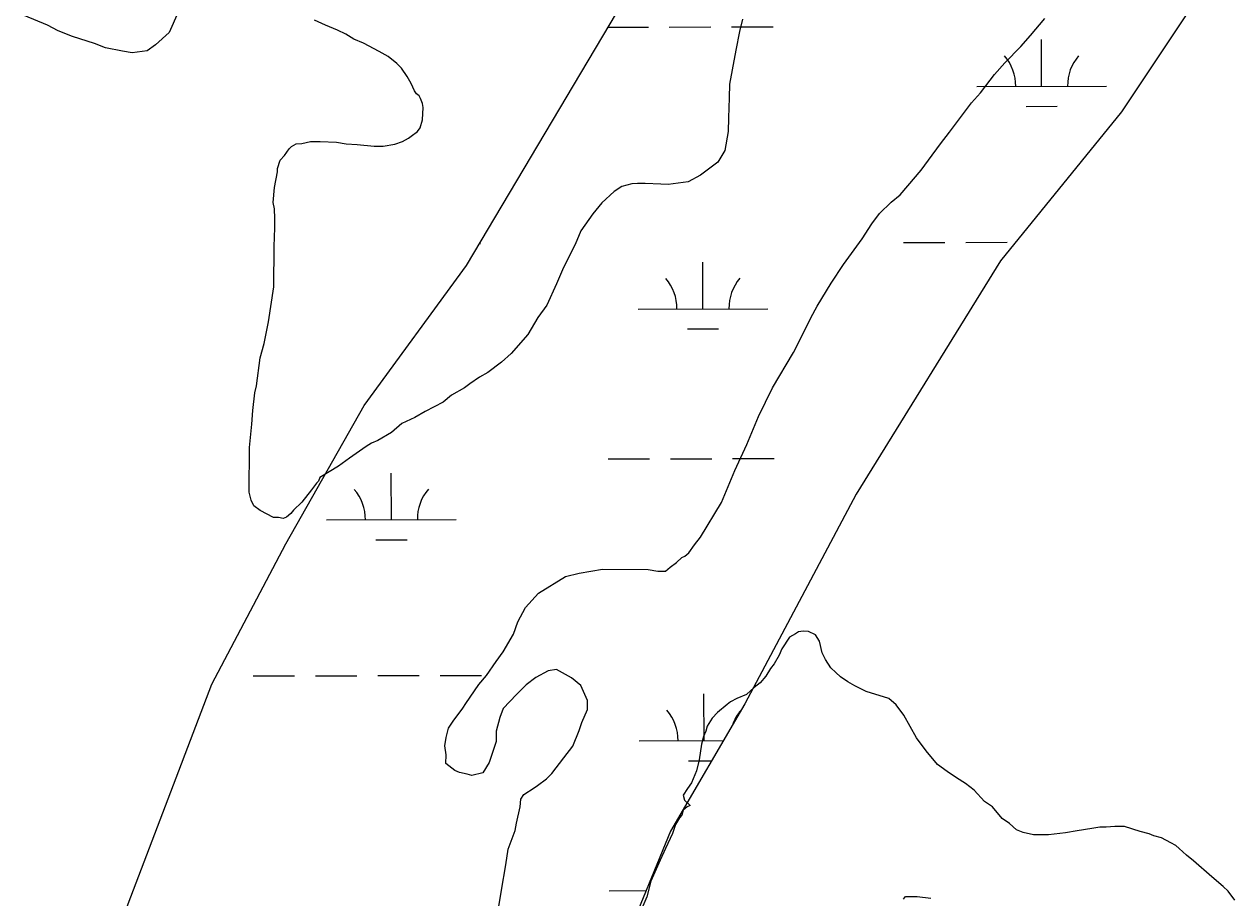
# Model space of a CAD drawing. Extents: x 3355677 to 3393573, y 612928 to 638357.
# Drawn here: x 3372449 to 3373382, y 625954 to 626627 of the extents above; entities that cross this region are included whole.
import ezdxf

# ---------------------------------------------------------------- set-up
doc = ezdxf.new("R2010")
doc.units = 0
doc.layers.add('V-SITE-VEGE', color=7, linetype='Continuous')
doc.layers.add('V-WETL-SWMP', color=7, linetype='Continuous')

msp = doc.modelspace()

# ---------------------------------------------------------------- linework, layer by layer
at = {"layer": 'V-SITE-VEGE'}
for points in [[(3372568, 626636.8), (3372561, 626621.04), (3372550.36, 626611.64), (3372543.99, 626606.95), (3372532.36, 626605.47), (3372524.99, 626606.59), (3372511.83, 626609.35), (3372503.42, 626612.59), (3372486.59, 626618.02), (3372475.55, 626622.34), (3372467.15, 626626.64), (3372449.28, 626634.19)], [(3372663.2, 626259.28), (3372656.81, 626253.01), (3372654.68, 626250.39), (3372651.49, 626247.78), (3372648.85, 626246.75), (3372645.16, 626247.31), (3372641.46, 626247.34), (3372630.96, 626252.71), (3372626.25, 626256.45), (3372624.18, 626260.69), (3372622.65, 626267.03), (3372622.97, 626301.32), (3372624.71, 626319.24), (3372625.33, 626329.78), (3372627.04, 626343.48), (3372628.15, 626348.75), (3372630.98, 626370.35), (3372634.25, 626381.4), (3372637.56, 626398.25), (3372641.5, 626425.12), (3372641.79, 626456.24), (3372642.44, 626470.48), (3372642.51, 626477.86), (3372642.05, 626485.25), (3372641.04, 626490.01), (3372642.2, 626501.6), (3372644.42, 626513.72), (3372644.45, 626516.35), (3372646.61, 626522.66), (3372649.81, 626526.33), (3372653.55, 626531.57), (3372655.15, 626533.14), (3372658.86, 626535.21), (3372663.08, 626535.7), (3372669.96, 626537.22), (3372677.34, 626537.15), (3372690, 626536.51), (3372697.37, 626535.39), (3372705.81, 626534.78), (3372718.98, 626533.61), (3372725.84, 626533.55), (3372734.82, 626535.05), (3372740.64, 626537.1), (3372745.42, 626539.7), (3372747.54, 626541.26), (3372752.32, 626544.91), (3372754.45, 626547.53), (3372756.09, 626553.84), (3372756.71, 626563.33), (3372756.21, 626566.5), (3372754.66, 626570.21), (3372753.62, 626572.33), (3372751.53, 626573.93), (3372749.97, 626576.06), (3372747.38, 626581.88), (3372744.27, 626587.19), (3372740.1, 626593.56), (3372736.44, 626597.28), (3372729.64, 626602.62), (3372722.81, 626606.37), (3372710.74, 626612.81), (3372703.38, 626616.05), (3372697.08, 626619.8), (3372690.78, 626623.02), (3372681.32, 626626.8), (3372672.92, 626630.57)], [(3373002.63, 626631.25), (3373000.43, 626621.78), (3372997.66, 626607.56), (3372994.89, 626592.29), (3372992.68, 626581.23), (3372992.58, 626570.68), (3372991.91, 626555.39), (3372991.82, 626544.84), (3372989.04, 626530.09), (3372983.69, 626521.17), (3372970.41, 626511.27), (3372960.87, 626506.08), (3372945.55, 626504.11), (3372939.75, 626504.16), (3372927.62, 626504.8), (3372921.82, 626504.86), (3372917.59, 626504.37), (3372909.66, 626502.33), (3372903.83, 626498.69), (3372894.25, 626489.81), (3372887.32, 626481.43), (3372878.23, 626468.33), (3372873.91, 626457.82), (3372864.78, 626439.96), (3372859.39, 626427.35), (3372851.86, 626411.07), (3372844.91, 626401.64), (3372837.41, 626388.52), (3372824.61, 626373.86), (3372817.17, 626367.07), (3372806.54, 626359.26), (3372800.18, 626355.62), (3372792.75, 626350.41), (3372788.5, 626347.29), (3372778.43, 626341.58), (3372772.05, 626336.36), (3372758.27, 626329.1), (3372750.31, 626324.42), (3372740.25, 626319.77), (3372732.27, 626312.98), (3372721.66, 626306.75), (3372716.9, 626304.68), (3372712.65, 626302.08), (3372699.91, 626293.23), (3372691.41, 626286.98), (3372677.09, 626278.14), (3372676.01, 626275.51), (3372674.41, 626273.95), (3372672.28, 626270.8), (3372670.67, 626268.71), (3372663.2, 626259.28)], [(3372794.22, 626048.66), (3372790.54, 626049.75), (3372784.74, 626050.85), (3372781.06, 626052.47), (3372774.26, 626057.81), (3372774.32, 626064.66), (3372773.33, 626071.53), (3372774.44, 626077.85), (3372776.09, 626085.22), (3372779.83, 626090.46), (3372787.3, 626100.41), (3372789.45, 626104.09), (3372799.61, 626118.77), (3372805.47, 626125.57), (3372812.96, 626136.58), (3372818.3, 626143.92), (3372826.33, 626157.56), (3372829.59, 626167.03), (3372835.49, 626178.05), (3372845.61, 626189.04), (3372866.3, 626202.04), (3372876.88, 626204.58), (3372894.84, 626207.58), (3372930.18, 626207.26), (3372937.56, 626206.13), (3372943.36, 626206.08), (3372947.08, 626209.21), (3372951.86, 626212.86), (3372956.12, 626216.52), (3372958.24, 626217.55), (3372961.43, 626220.16), (3372965.7, 626226.45), (3372970.5, 626232.21), (3372986.57, 626258.97), (3372996.82, 626283.67), (3373005.97, 626303.63), (3373015.13, 626325.18), (3373025.89, 626347.23), (3373041.96, 626374.52), (3373048.94, 626388.17), (3373055.39, 626401.3), (3373060.22, 626410.22), (3373070.94, 626428.06), (3373080.56, 626442.22), (3373094.98, 626462.13), (3373102.47, 626473.67), (3373108.35, 626481.53), (3373117.4, 626490.41), (3373124.31, 626496.15), (3373130.17, 626502.96), (3373140.31, 626515), (3373146.18, 626522.86), (3373155.26, 626535.44), (3373162.2, 626544.34), (3373179.29, 626566.87), (3373186.22, 626574.72), (3373196.9, 626588.86), (3373204.89, 626597.76), (3373217.14, 626610.31), (3373224.6, 626618.68), (3373235.8, 626631.77)], [(3373066.71, 626137.96), (3373064.12, 626143.26), (3373062.09, 626152.25), (3373058.97, 626157.02), (3373053.72, 626159.71), (3373049.5, 626159.75), (3373045.8, 626159.25), (3373043.68, 626157.69), (3373038.9, 626155.09), (3373033.02, 626146.18), (3373030.87, 626141.45), (3373027.11, 626134.63), (3373024.44, 626130.96), (3373020.7, 626125.19), (3373016.43, 626119.96), (3373011.65, 626116.31), (3373005.8, 626111.09), (3372998.38, 626107.99), (3372993.61, 626105.39), (3372990.96, 626103.31), (3372983.51, 626097.05), (3372979.25, 626092.86), (3372975.5, 626086.57), (3372974.42, 626082.89), (3372972.79, 626078.68), (3372971.16, 626072.89), (3372969.47, 626060.77), (3372967.28, 626052.35), (3372963.5, 626042.89), (3372960.3, 626038.7), (3372957.08, 626033.45), (3372958.11, 626029.75), (3372962.29, 626025.5), (3372960.17, 626024.46), (3372956.98, 626021.85), (3372955.89, 626018.17), (3372954.29, 626016.07), (3372951.08, 626010.83), (3372948.9, 626003.99), (3372943.52, 625992.43), (3372939.22, 625983.5), (3372932.21, 625967.21), (3372928.94, 625955.11), (3372921.39, 625937.24)], [(3373382.06, 625952.56), (3373376.85, 625959.47), (3373373.19, 625963.19), (3373364.29, 625970.66), (3373350.16, 625982.92), (3373344.92, 625987.19), (3373339.17, 625992.52), (3373336.55, 625994.65), (3373332.87, 625996.8), (3373325.52, 626000.56), (3373319.74, 626002.19), (3373316.06, 626003.81), (3373309.22, 626005.45), (3373297.12, 626009.26), (3373289.73, 626009.32), (3373282.87, 626008.86), (3373278.12, 626008.9), (3373271.79, 626007.9), (3373260.69, 626005.89), (3373251.71, 626004.4), (3373238.5, 626002.93), (3373226.9, 626003.04), (3373219, 626004.69), (3373213.75, 626006.85), (3373208.52, 626011.65), (3373202.75, 626015.39), (3373195.44, 626024.43), (3373189.15, 626028.7), (3373181.32, 626037.21), (3373174.51, 626042.55), (3373167.69, 626046.83), (3373160.35, 626051.65), (3373153.01, 626056.99), (3373144.14, 626067.62), (3373136.85, 626077.71), (3373126.98, 626095.21), (3373121.25, 626103.17), (3373115.49, 626107.97), (3373098.14, 626113.41), (3373089.21, 626117.71), (3373083.96, 626120.92), (3373078.19, 626124.67), (3373074.53, 626127.87), (3373070.87, 626131.59), (3373066.71, 626137.96)], [(3372814.93, 625947.71), (3372817.15, 625960.35), (3372820.49, 625979.84), (3372822.19, 625991.96), (3372827.59, 626006.15), (3372828.7, 626011.94), (3372831.45, 626024.58), (3372832.03, 626030.38), (3372834.18, 626034.05), (3372842.14, 626039.25), (3372844.79, 626040.81), (3372851.7, 626046.02), (3372855.95, 626050.2), (3372865.03, 626062.25), (3372871.97, 626071.16), (3372876.83, 626083.25), (3372879, 626089.56), (3372883.31, 626099.54), (3372883.37, 626106.4), (3372878.2, 626118.05), (3372870.87, 626123.92), (3372859.32, 626130.35), (3372852.98, 626129.36), (3372843.44, 626124.17), (3372836, 626118.44), (3372828.55, 626111.12), (3372818.43, 626100.13), (3372815.73, 626093.3), (3372812.99, 626082.77), (3372812.92, 626074.86), (3372807.5, 626058.56), (3372802.68, 626050.69), (3372794.22, 626048.66)], [(3373126.74, 625953.31), (3373128.35, 625955.4), (3373137.31, 625955.32), (3373147.85, 625954.17)]]:
    msp.add_lwpolyline(points, dxfattribs=at)
at = {"layer": 'V-WETL-SWMP'}
for p, q in [((3372899.03, 626625.2), (3372930.28, 626625.28)), ((3372946.28, 626625.32), (3372978.28, 626625.41)), ((3372994.28, 626625.45), (3373026.27, 626625.53)), ((3373233.24, 626579.64), (3373233.15, 626615.64)), ((3373183.24, 626579.51), (3373283.24, 626579.77)), ((3373221.28, 626564.18), (3373245.28, 626564.24)), ((3372800.16, 626458.44), (3372800.8, 626458.44)), ((3373126.71, 626459.29), (3373158.71, 626459.38)), ((3373174.71, 626459.42), (3373206.71, 626459.5)), ((3372972.25, 626408.15), (3372972.16, 626444.15)), ((3372922.25, 626408.02), (3373022.25, 626408.28)), ((3372960.29, 626392.68), (3372984.29, 626392.75)), ((3372899.14, 626292.52), (3372931.14, 626292.61)), ((3372947.14, 626292.65), (3372979.14, 626292.73)), ((3372995.14, 626292.78), (3373027.14, 626292.86)), ((3372732.2, 626245.66), (3372732.11, 626281.66)), ((3372682.2, 626245.53), (3372782.2, 626245.79)), ((3372720.24, 626230.19), (3372744.24, 626230.26)), ((3372625.67, 626125.31), (3372657.67, 626125.39)), ((3372673.67, 626125.43), (3372705.67, 626125.52)), ((3372721.67, 626125.56), (3372753.67, 626125.64)), ((3372769.67, 626125.68), (3372801.67, 626125.77)), ((3372973.12, 626075.48), (3372973.03, 626111.47)), ((3372923.12, 626075.34), (3372987.86, 626075.51)), ((3372961.16, 626060.01), (3372978.87, 626060.06)), ((3372900.01, 625959.85), (3372928.49, 625959.93))]:
    msp.add_line(p, q, dxfattribs=at)
msp.add_lwpolyline([(3373369.36, 626671.9), (3373294.67, 626560), (3373201.6, 626445.24), (3373090.31, 626265.38), (3373004.42, 626103.97), (3372947.35, 626005.86), (3372875.84, 625831.73), (3372763.15, 625657.97), (3372668.11, 625504.03), (3372629.11, 625471.92), (3372586.46, 625449.84), (3372525.41, 625462.88), (3372480.96, 625516.97), (3372451.67, 625590.9), (3372455.22, 625706.97), (3372508.11, 625893.76), (3372593.81, 626118.95), (3372650.98, 626227.04), (3372711.15, 626333.79), (3372790.09, 626441.45), (3372916.87, 626655.28)], dxfattribs=at)
for centre, start, end in [((3373178, 626579.97), 359.37818, 40.92184), ((3373288.48, 626580.26), 139.37817, 180.92183), ((3372917.01, 626408.48), 359.37818, 40.92184), ((3373027.49, 626408.77), 139.37817, 180.92183), ((3372676.96, 626245.99), 359.37818, 40.92184), ((3372787.44, 626246.28), 139.37817, 180.92183), ((3372917.88, 626075.81), 359.37818, 40.92184), ((3373028.36, 626076.09), 139.87283, 159.75679)]:
    msp.add_arc(centre, 35.25, start, end, dxfattribs=at)

doc.saveas('drawing.dxf')
